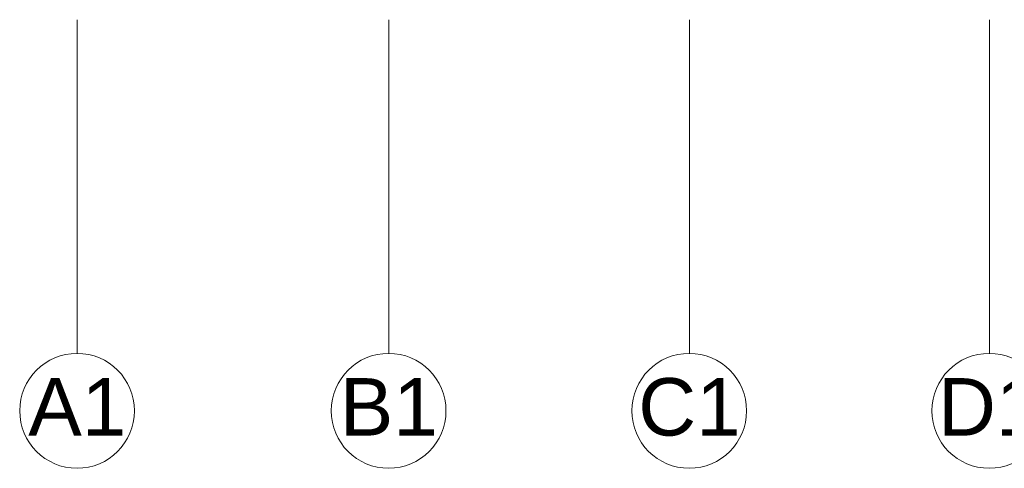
# Model space of a CAD drawing. Header units: millimetres. Extents: x -13022 to 1371524, y -38729 to 632593.
# Tile 327 of 381: x 827196 to 837492, y 565698 to 570383. Entities that reach past the tile are written whole.
import ezdxf
from ezdxf.enums import TextEntityAlignment as Align
from ezdxf.lldxf.tags import DXFTag

# ---------------------------------------------------------------- set-up
doc = ezdxf.new("R2010")
doc.units = ezdxf.units.MM
doc.header["$LTSCALE"] = 35
doc.layers.add('A LIJN 1', color=1, linetype='Continuous', lineweight=20)
doc.styles.add('Arial20', font='arial.ttf', dxfattribs={"height": 0.18})
tags = doc.linetypes.add('DIVIDE2', pattern=[0.625, 0.25, -0.125, 0, -0.125, 0, -0.125]).pattern_tags.tags
tags[14:15] = [DXFTag(74, 4), DXFTag(75, 0), DXFTag(340, '0'), DXFTag(46, 1.0), DXFTag(50, 0.0), DXFTag(44, 0.0), DXFTag(45, 0.0)]
tags[12:13] = [DXFTag(74, 4), DXFTag(75, 0), DXFTag(340, '0'), DXFTag(46, 1.0), DXFTag(50, 0.0), DXFTag(44, 0.0), DXFTag(45, 0.0)]
tags[10:11] = [DXFTag(74, 4), DXFTag(75, 0), DXFTag(340, '0'), DXFTag(46, 1.0), DXFTag(50, 0.0), DXFTag(44, 0.0), DXFTag(45, 0.0)]
tags[8:9] = [DXFTag(74, 4), DXFTag(75, 0), DXFTag(340, '0'), DXFTag(46, 1.0), DXFTag(50, 0.0), DXFTag(44, 0.0), DXFTag(45, 0.0)]
tags[6:7] = [DXFTag(74, 4), DXFTag(75, 0), DXFTag(340, '0'), DXFTag(46, 1.0), DXFTag(50, 0.0), DXFTag(44, 0.0), DXFTag(45, 0.0)]
tags[4:5] = [DXFTag(74, 4), DXFTag(75, 0), DXFTag(340, '0'), DXFTag(46, 1.0), DXFTag(50, 0.0), DXFTag(44, 0.0), DXFTag(45, 0.0)]

msp = doc.modelspace()

# ---------------------------------------------------------------- linework, layer by layer
at = {"layer": 'A LIJN 1', "color": 1, "linetype": 'DIVIDE2'}
for p, q in [((827798.357, 570382.863), (827798.357, 566897.871)), ((831055.857, 570382.863), (831055.857, 566897.871)), ((834199.4, 570382.863), (834199.4, 566897.871)), ((837336.37, 570382.863), (837336.37, 566897.871))]:
    msp.add_line(p, q, dxfattribs=at)
at = {"layer": 'A LIJN 1', "color": 2, "linetype": 'Continuous', "lineweight": 0}
for centre, ratio, start_param, end_param in [((827795.929, 566297.871), 0.999715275, 0.000005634, 6.283180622), ((831053.43, 566297.871), 0.999712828, 0.000005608, 6.283180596), ((834196.974, 566297.871), 0.999717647, 0.00000562, 6.283180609), ((837333.944, 566297.871), 0.999717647, 0.00000562, 6.283180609)]:
    msp.add_ellipse(centre, major_axis=(0.36, 600), ratio=ratio, start_param=start_param, end_param=end_param, dxfattribs=at)

# ---------------------------------------------------------------- texts
at = {"layer": 'A LIJN 1', "style": 'Arial20'}
for s, p in [('A1', (827798.357, 566039.303)), ('B1', (831055.857, 566039.303)), ('C1', (834199.4, 566039.303)), ('D1', (837333.944, 566039.303))]:
    msp.add_text(s, height=600, rotation=359.9654666, dxfattribs=at).set_placement(p, align=Align.CENTER)

doc.saveas('drawing.dxf')
